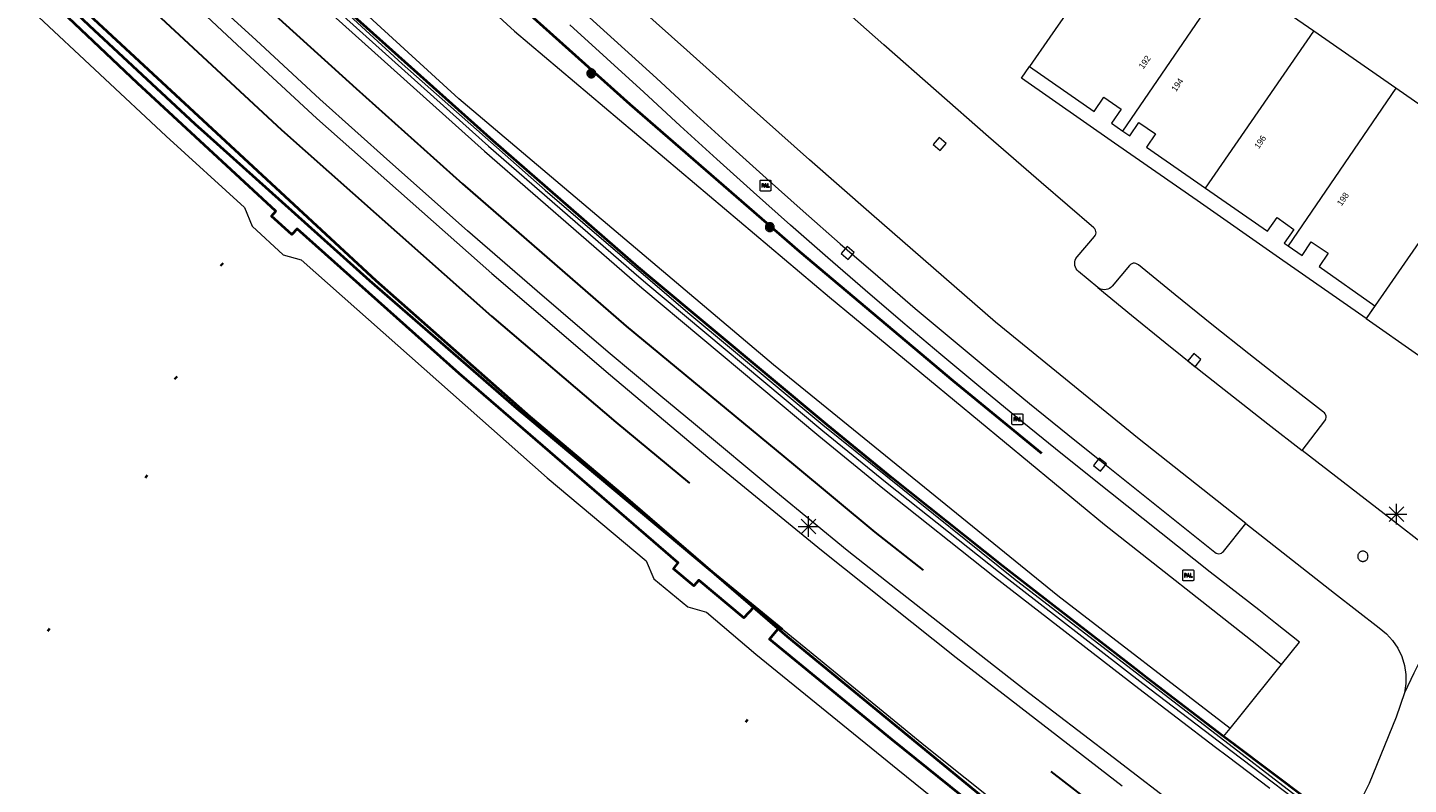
# Model space of a CAD drawing. Header units: metres. Extents: x 135779 to 137489, y 452643 to 455118.
# Tile 361 of 489: x 136673 to 136740, y 454620 to 454656. Entities that reach past the tile are written whole.
import ezdxf
from ezdxf.enums import TextEntityAlignment as Align

# ---------------------------------------------------------------- set-up
doc = ezdxf.new("R2010")
doc.units = ezdxf.units.M
doc.linetypes.add('DGN_Style_1', pattern=[33.729988, 0.056123, -33.673865])
doc.linetypes.add('DGN_Style_3', pattern=[78.572352, 56.123108, -22.449243])
for name, color, linetype, lineweight in [('KTop_BTD_Grasland overig', 62, 'Continuous', 13), ('KTop_NAR_Huisnummer tijdelijk (t)', 7, 'Continuous', 13), ('KTop_OTD_Gesloten verharding', 15, 'Continuous', 13), ('KTop_PAL_Afsluitpaal', 222, 'Continuous', 13), ('KTop_PAL_Lichtmast', 40, 'Continuous', 13), ('KTop_PAL_PAAL', 222, 'Continuous', 13), ('KTop_PND_Grondvlaksituatie van BAG-pand [tachy]', 1, 'Continuous', 13), ('KTop_PND_Pandscheiding', 40, 'Continuous', 13), ('KTop_PUT_Kolk', 15, 'Continuous', 13), ('KTop_SHD_Geluidsscherm (l)', 1, 'Continuous', 40), ('KTop_SHD_Muur', 15, 'Continuous', 13), ('KTop_SHD_Muur (l)', 15, 'Continuous', 40), ('KTop_SPR_Sneltram (l)', 251, 'DGN_Style_3', 30), ('KTop_SPR_Trein (l)', 8, 'DGN_Style_1', 53), ('KTop_VGO_Boom', 92, 'Continuous', 13), ('KTop_VGO_Haag (l)', 92, 'DGN_Style_3', 40), ('KTop_WGD_Fietspad', 40, 'Continuous', 13), ('KTop_WGD_OV-baan', 251, 'Continuous', 13), ('KTop_WGD_Rijbaan_Lokale weg', 251, 'Continuous', 13), ('KTop_WGD_Spoorbaan', 251, 'Continuous', 13), ('KTop_WGD_Voetpad', 251, 'Continuous', 13)]:
    doc.layers.add(name, color=color, linetype=linetype, lineweight=lineweight)
doc.styles.add('Style-ROVUCURSIEF', font='ROVUCURSIEF.shx')

# ---------------------------------------------------------------- blocks, each defined once
blk = doc.blocks.new('PAL_PAAL')
at = {"layer": 'KTop_PAL_PAAL'}
for points in [[(-0.181, -0.083), (-0.158, -0.083), (-0.158, -0.017), (-0.158, 0.001), (-0.158, 0.066), (-0.144, 0.066), (-0.135, 0.065), (-0.127, 0.064), (-0.119, 0.062), (-0.112, 0.057), (-0.108, 0.049), (-0.106, 0.041), (-0.107, 0.033), (-0.108, 0.025), (-0.112, 0.017), (-0.117, 0.01), (-0.124, 0.006), (-0.132, 0.003), (-0.14, 0.001), (-0.149, 0.001), (-0.158, 0.001), (-0.158, -0.017), (-0.148, -0.017), (-0.135, -0.016), (-0.122, -0.014), (-0.11, -0.009), (-0.099, -0.002), (-0.09, 0.007), (-0.085, 0.019), (-0.082, 0.031), (-0.082, 0.044), (-0.084, 0.057), (-0.09, 0.068), (-0.099, 0.077), (-0.111, 0.081), (-0.124, 0.083), (-0.137, 0.083), (-0.181, 0.083)], [(-0.074, -0.083), (-0.007, 0.083), (0.016, 0.083), (0.081, -0.083), (0.056, -0.083), (0.037, -0.037), (-0.033, -0.037), (-0.026, -0.019), (0.03, -0.019), (0.002, 0.052), (-0.052, -0.083)], [(0.105, -0.083), (0.105, 0.083), (0.129, 0.083), (0.129, -0.066), (0.203, -0.066), (0.203, -0.083)]]:
    blk.add_hatch(color=1, dxfattribs=at).paths.add_polyline_path(points)
at = {"layer": 'KTop_PAL_PAAL', "flags": 128}
blk.add_lwpolyline([(-0.264, -0.225), (-0.264, 0.225), (-0.264, 0.229), (-0.263, 0.233), (-0.262, 0.237), (-0.261, 0.241), (-0.259, 0.245), (-0.257, 0.248), (-0.254, 0.251), (-0.251, 0.254), (-0.248, 0.257), (-0.245, 0.259), (-0.241, 0.261), (-0.237, 0.262), (-0.233, 0.263), (-0.229, 0.264), (-0.225, 0.264), (0.225, 0.264), (0.229, 0.264), (0.233, 0.263), (0.237, 0.262), (0.241, 0.261), (0.245, 0.259), (0.248, 0.257), (0.251, 0.254), (0.254, 0.251), (0.257, 0.248), (0.259, 0.245), (0.261, 0.241), (0.262, 0.237), (0.263, 0.233), (0.264, 0.229), (0.264, 0.225), (0.264, -0.225), (0.264, -0.229), (0.263, -0.233), (0.262, -0.237), (0.261, -0.241), (0.259, -0.245), (0.257, -0.248), (0.254, -0.251), (0.251, -0.254), (0.248, -0.257), (0.245, -0.259), (0.241, -0.261), (0.237, -0.262), (0.233, -0.263), (0.229, -0.264), (0.225, -0.264), (-0.225, -0.264), (-0.229, -0.264), (-0.233, -0.263), (-0.237, -0.262), (-0.241, -0.261), (-0.245, -0.259), (-0.248, -0.257), (-0.251, -0.254), (-0.254, -0.251), (-0.257, -0.248), (-0.259, -0.245), (-0.261, -0.241), (-0.262, -0.237), (-0.263, -0.233), (-0.264, -0.229), (-0.264, -0.225)], dxfattribs=at)
for points in [[(-0.137, 0.083), (-0.181, 0.083), (-0.181, -0.083), (-0.158, -0.083), (-0.158, 0.066), (-0.144, 0.066), (-0.135, 0.065), (-0.127, 0.064), (-0.119, 0.062), (-0.112, 0.057), (-0.108, 0.049), (-0.106, 0.041), (-0.107, 0.033), (-0.108, 0.025), (-0.112, 0.017), (-0.117, 0.01), (-0.124, 0.006), (-0.132, 0.003), (-0.14, 0.001), (-0.149, 0.001), (-0.158, 0.001), (-0.158, -0.017), (-0.148, -0.017), (-0.135, -0.016), (-0.122, -0.014), (-0.11, -0.009), (-0.099, -0.002), (-0.09, 0.007), (-0.085, 0.019), (-0.082, 0.031), (-0.082, 0.044), (-0.084, 0.057), (-0.09, 0.068), (-0.099, 0.077), (-0.111, 0.081), (-0.124, 0.083), (-0.137, 0.083)], [(-0.007, 0.083), (-0.074, -0.083), (-0.052, -0.083), (0.002, 0.052), (0.03, -0.019), (-0.026, -0.019), (-0.033, -0.037), (0.037, -0.037), (0.056, -0.083), (0.081, -0.083), (0.016, 0.083), (-0.007, 0.083)], [(0.105, 0.083), (0.105, -0.083), (0.203, -0.083), (0.203, -0.066), (0.129, -0.066), (0.129, 0.083), (0.105, 0.083)]]:
    blk.add_lwpolyline(points, close=True, dxfattribs=at)
blk = doc.blocks.new('PAL_Lichtmast')
at = {"layer": 'KTop_PAL_Lichtmast'}
for p, q in [((-0.354, -0.354), (0.354, 0.354)), ((0.354, -0.354), (-0.354, 0.354)), ((0, -0.5), (0, 0.5)), ((-0.5, 0), (0.5, 0))]:
    blk.add_line(p, q, dxfattribs=at)
blk = doc.blocks.new('PAL_Afsluitpaal')
at = {"layer": 'KTop_PAL_Afsluitpaal', "flags": 128}
blk.add_lwpolyline([(0.25, 0), (0.249, 0.026), (0.245, 0.052), (0.238, 0.077), (0.228, 0.102), (0.217, 0.125), (0.202, 0.147), (0.186, 0.167), (0.167, 0.186), (0.147, 0.202), (0.125, 0.217), (0.102, 0.228), (0.077, 0.238), (0.052, 0.245), (0.026, 0.249), (0, 0.25), (-0.026, 0.249), (-0.052, 0.245), (-0.077, 0.238), (-0.102, 0.228), (-0.125, 0.217), (-0.147, 0.202), (-0.167, 0.186), (-0.186, 0.167), (-0.202, 0.147), (-0.217, 0.125), (-0.228, 0.102), (-0.238, 0.077), (-0.245, 0.052), (-0.249, 0.026), (-0.25, 0), (-0.249, -0.026), (-0.245, -0.052), (-0.238, -0.077), (-0.228, -0.102), (-0.217, -0.125), (-0.202, -0.147), (-0.186, -0.167), (-0.167, -0.186), (-0.147, -0.202), (-0.125, -0.217), (-0.102, -0.228), (-0.077, -0.238), (-0.052, -0.245), (-0.026, -0.249), (0, -0.25), (0.026, -0.249), (0.052, -0.245), (0.077, -0.238), (0.102, -0.228), (0.125, -0.217), (0.147, -0.202), (0.167, -0.186), (0.186, -0.167), (0.202, -0.147), (0.217, -0.125), (0.228, -0.102), (0.238, -0.077), (0.245, -0.052), (0.249, -0.026), (0.25, 0)], dxfattribs=at)
blk = doc.blocks.new('PUT_Kolk')
at = {"layer": 'KTop_PUT_Kolk', "flags": 128}
blk.add_lwpolyline([(0.225, -0.225), (0.225, 0.225), (-0.225, 0.225), (-0.225, -0.225), (0.225, -0.225)], dxfattribs=at)
blk = doc.blocks.new('VGO_Boom')
at = {"layer": 'KTop_VGO_Boom', "flags": 128}
for points in [[(0.215, 0), (0.214, 0.022), (0.21, 0.045), (0.204, 0.066), (0.196, 0.087), (0.186, 0.108), (0.174, 0.126), (0.16, 0.144), (0.144, 0.16), (0.126, 0.174), (0.107, 0.186), (0.087, 0.196), (0.066, 0.204), (0.045, 0.21), (0.022, 0.214), (-0.001, 0.215), (-0.023, 0.214), (-0.045, 0.21), (-0.067, 0.204), (-0.088, 0.196), (-0.108, 0.186), (-0.127, 0.174), (-0.144, 0.16), (-0.16, 0.144), (-0.174, 0.126), (-0.187, 0.107), (-0.197, 0.087), (-0.205, 0.066), (-0.211, 0.045), (-0.214, 0.022), (-0.215, -0.001), (-0.214, -0.023), (-0.211, -0.045), (-0.205, -0.067), (-0.197, -0.088), (-0.187, -0.108), (-0.174, -0.127), (-0.16, -0.144), (-0.144, -0.16), (-0.127, -0.174), (-0.108, -0.187), (-0.088, -0.197), (-0.067, -0.205), (-0.045, -0.211), (-0.023, -0.214), (0, -0.215), (0.022, -0.214), (0.045, -0.211), (0.066, -0.205), (0.087, -0.197), (0.108, -0.187), (0.126, -0.174), (0.144, -0.16), (0.16, -0.144), (0.174, -0.127), (0.186, -0.108), (0.196, -0.088), (0.204, -0.067), (0.21, -0.045), (0.214, -0.023), (0.215, -0.001)], [(0.155, 0), (0.154, 0.016), (0.152, 0.032), (0.147, 0.048), (0.142, 0.063), (0.134, 0.078), (0.125, 0.091), (0.115, 0.104), (0.104, 0.115), (0.091, 0.125), (0.077, 0.134), (0.063, 0.142), (0.048, 0.147), (0.032, 0.152), (0.016, 0.154), (-0.001, 0.155), (-0.017, 0.154), (-0.033, 0.152), (-0.048, 0.147), (-0.064, 0.142), (-0.078, 0.134), (-0.092, 0.125), (-0.104, 0.115), (-0.116, 0.104), (-0.126, 0.091), (-0.135, 0.077), (-0.142, 0.063), (-0.148, 0.048), (-0.152, 0.032), (-0.155, 0.016), (-0.155, -0.001), (-0.155, -0.017), (-0.152, -0.033), (-0.148, -0.048), (-0.142, -0.064), (-0.135, -0.078), (-0.126, -0.092), (-0.116, -0.104), (-0.104, -0.116), (-0.092, -0.126), (-0.078, -0.135), (-0.064, -0.142), (-0.048, -0.148), (-0.033, -0.152), (-0.017, -0.155), (0, -0.155), (0.016, -0.155), (0.032, -0.152), (0.048, -0.148), (0.063, -0.142), (0.078, -0.135), (0.091, -0.126), (0.104, -0.116), (0.115, -0.104), (0.125, -0.092), (0.134, -0.078), (0.142, -0.064), (0.147, -0.048), (0.152, -0.033), (0.154, -0.017), (0.155, -0.001)], [(0.095, 0), (0.094, 0.01), (0.093, 0.02), (0.09, 0.029), (0.087, 0.039), (0.082, 0.048), (0.077, 0.056), (0.071, 0.064), (0.064, 0.071), (0.056, 0.077), (0.047, 0.082), (0.039, 0.087), (0.029, 0.09), (0.02, 0.093), (0.01, 0.094), (-0.001, 0.095), (-0.01, 0.094), (-0.02, 0.093), (-0.03, 0.09), (-0.039, 0.087), (-0.048, 0.082), (-0.056, 0.077), (-0.064, 0.071), (-0.071, 0.064), (-0.077, 0.056), (-0.083, 0.047), (-0.087, 0.039), (-0.091, 0.029), (-0.093, 0.02), (-0.095, 0.01), (-0.095, -0.001), (-0.095, -0.01), (-0.093, -0.02), (-0.091, -0.03), (-0.087, -0.039), (-0.083, -0.048), (-0.077, -0.056), (-0.071, -0.064), (-0.064, -0.071), (-0.056, -0.077), (-0.048, -0.083), (-0.039, -0.087), (-0.03, -0.091), (-0.02, -0.093), (-0.01, -0.095), (0, -0.095), (0.01, -0.095), (0.02, -0.093), (0.029, -0.091), (0.039, -0.087), (0.048, -0.083), (0.056, -0.077), (0.064, -0.071), (0.071, -0.064), (0.077, -0.056), (0.082, -0.048), (0.087, -0.039), (0.09, -0.03), (0.093, -0.02), (0.094, -0.01), (0.095, -0.001)], [(0.035, 0), (0.035, 0.004), (0.034, 0.007), (0.033, 0.011), (0.032, 0.014), (0.03, 0.018), (0.028, 0.021), (0.026, 0.023), (0.023, 0.026), (0.021, 0.028), (0.017, 0.03), (0.014, 0.032), (0.011, 0.033), (0.007, 0.034), (0.004, 0.035), (-0.001, 0.035), (-0.004, 0.035), (-0.008, 0.034), (-0.011, 0.033), (-0.015, 0.032), (-0.018, 0.03), (-0.021, 0.028), (-0.024, 0.026), (-0.027, 0.023), (-0.029, 0.021), (-0.031, 0.017), (-0.032, 0.014), (-0.034, 0.011), (-0.035, 0.007), (-0.035, 0.004), (-0.035, -0.001), (-0.035, -0.004), (-0.035, -0.008), (-0.034, -0.011), (-0.032, -0.015), (-0.031, -0.018), (-0.029, -0.021), (-0.027, -0.024), (-0.024, -0.027), (-0.021, -0.029), (-0.018, -0.031), (-0.015, -0.032), (-0.011, -0.034), (-0.008, -0.035), (-0.004, -0.035), (0, -0.035), (0.004, -0.035), (0.007, -0.035), (0.011, -0.034), (0.014, -0.032), (0.018, -0.031), (0.021, -0.029), (0.023, -0.027), (0.026, -0.024), (0.028, -0.021), (0.03, -0.018), (0.032, -0.015), (0.033, -0.011), (0.034, -0.008), (0.035, -0.004), (0.035, 0)]]:
    blk.add_lwpolyline(points, dxfattribs=at)

msp = doc.modelspace()

# ---------------------------------------------------------------- linework, layer by layer
at = {"layer": 'KTop_BTD_Grasland overig', "flags": 128}
msp.add_lwpolyline([(136731.42, 454622.073), (136727.699, 454624.909), (136727.537, 454625.035), (136727.011, 454625.443), (136723.161, 454628.43), (136720.706, 454630.335), (136715.29, 454634.631), (136712.178, 454637.17), (136703.587, 454644.348), (136702.996, 454644.85), (136695.951, 454650.971), (136691.26, 454655.174), (136688.126, 454657.982), (136687.247, 454658.777), (136682.173, 454663.489), (136677.154, 454668.26), (136672.19, 454673.088), (136672.154, 454673.123), (136667.796, 454677.457), (136667.74, 454677.409)], dxfattribs=at)
at = {"layer": 'KTop_OTD_Gesloten verharding', "flags": 128}
for points in [[(136652.054, 454680.676), (136661.439, 454671.06), (136666.234, 454666.29), (136671.261, 454661.4), (136676.344, 454656.567), (136681.482, 454651.793), (136682.075, 454651.258), (136689.966, 454644.187), (136697.098, 454637.99), (136697.756, 454637.431), (136706.418, 454630.194)], [(136706.418, 454630.194), (136710.226, 454626.913), (136723.059, 454616.39), (136728.459, 454612.087)]]:
    msp.add_lwpolyline(points, dxfattribs=at)
at = {"layer": 'KTop_PND_Grondvlaksituatie van BAG-pand [tachy]', "flags": 128}
for points in [[(136727.283, 454662.205), (136722.981, 454656.011), (136721.991, 454654.581)], [(136735.809, 454656.294), (136731.758, 454659.103)], [(136739.79, 454653.535), (136735.809, 454656.294)], [(136721.991, 454654.581), (136725.131, 454652.401), (136725.601, 454653.091), (136726.441, 454652.521), (136725.971, 454651.831), (136726.53, 454651.452)], [(136744.051, 454650.581), (136739.79, 454653.535)], [(136726.53, 454651.452), (136726.871, 454651.221), (136727.311, 454651.871), (136728.111, 454651.321), (136727.671, 454650.671), (136730.548, 454648.675)], [(136730.548, 454648.675), (136733.551, 454646.591), (136734.021, 454647.251), (136734.841, 454646.671), (136734.371, 454646.011), (136734.556, 454645.883)], [(136734.556, 454645.883), (136735.241, 454645.411), (136735.681, 454646.071), (136736.501, 454645.531), (136736.061, 454644.871), (136738.773, 454642.97), (136738.345, 454642.347)], [(136738.345, 454642.347), (136740.887, 454640.58), (136740.979, 454640.516)]]:
    msp.add_lwpolyline(points, dxfattribs=at)
at = {"layer": 'KTop_PND_Pandscheiding', "flags": 128}
for points in [[(136726.53, 454651.452), (136731.758, 454659.103)], [(136730.548, 454648.675), (136735.809, 454656.294)], [(136739.79, 454653.535), (136734.556, 454645.883)], [(136744.051, 454650.581), (136738.345, 454642.347)]]:
    msp.add_lwpolyline(points, dxfattribs=at)
at = {"layer": 'KTop_SHD_Geluidsscherm (l)', "flags": 128}
for points in [[(136652.054, 454680.676), (136674.779, 454658.545), (136690.254, 454644.195), (136697.731, 454637.595), (136702.228, 454633.817), (136710.226, 454626.913), (136723.059, 454616.39), (136729.979, 454610.876)], [(136681.482, 454651.793), (136676.344, 454656.567), (136671.261, 454661.4), (136666.234, 454666.29), (136661.439, 454671.06), (136652.054, 454680.676)], [(136652.054, 454680.676), (136674.779, 454658.545), (136690.254, 454644.195), (136697.731, 454637.595), (136702.228, 454633.817), (136710.226, 454626.913), (136723.059, 454616.39), (136729.781, 454611.036)], [(136710.005, 454627.267), (136706.418, 454630.194), (136697.756, 454637.431), (136697.098, 454637.99), (136689.966, 454644.187), (136682.075, 454651.258), (136681.482, 454651.793)]]:
    msp.add_lwpolyline(points, dxfattribs=at)
at = {"layer": 'KTop_SHD_Muur', "flags": 128}
for points in [[(136658.283, 454687.102), (136658.103, 454686.928), (136658.799, 454686.21), (136667.518, 454677.289), (136672.232, 454672.603), (136677.206, 454667.762), (136682.236, 454662.978), (136687.321, 454658.253), (136687.899, 454657.731), (136695.727, 454650.717), (136702.775, 454644.593), (136703.369, 454644.088), (136711.962, 454636.908), (136715.077, 454634.367), (136720.497, 454630.068), (136727.493, 454624.64), (136731.216, 454621.803), (136731.781, 454621.38), (136733.851, 454619.814), (136735.26, 454618.747)], [(136667.74, 454677.409), (136671.97, 454673.094), (136682.072, 454663.407), (136691.525, 454654.71), (136698.477, 454648.577), (136705.408, 454642.642), (136711.953, 454637.192), (136721.211, 454629.752), (136735.353, 454618.878)]]:
    msp.add_lwpolyline(points, dxfattribs=at)
at = {"layer": 'KTop_SHD_Muur (l)', "flags": 128}
for points in [[(136708.586, 454628.329), (136708.128, 454627.827), (136705.933, 454629.651), (136705.689, 454629.371), (136704.705, 454630.208), (136704.938, 454630.492), (136694.3, 454639.685), (136686.427, 454646.705), (136686.163, 454646.437), (136685.188, 454647.322), (136685.394, 454647.564), (136678.668, 454653.775), (136671.024, 454661.024), (136663.215, 454668.662), (136662.927, 454668.38), (136662.109, 454669.234), (136662.337, 454669.467), (136661.098, 454670.72), (136651.62, 454680.412), (136651.997, 454680.74)], [(136723.161, 454628.43), (136720.706, 454630.335), (136715.29, 454634.631), (136712.178, 454637.17), (136703.587, 454644.348), (136702.996, 454644.85), (136695.951, 454650.971), (136688.126, 454657.982), (136687.247, 454658.777)], [(136727.011, 454625.443), (136723.161, 454628.43)], [(136728.171, 454611.688), (136725.929, 454613.34), (136724.174, 454614.77), (136723.959, 454614.519), (136723.042, 454615.226), (136723.309, 454615.484), (136715.304, 454621.923), (136709.366, 454626.786), (136709.785, 454627.293)], [(136727.537, 454625.035), (136727.011, 454625.443)], [(136731.42, 454622.073), (136727.699, 454624.909), (136727.537, 454625.035)], [(136731.97, 454621.662), (136731.42, 454622.073)], [(136735.443, 454619.034), (136731.985, 454621.651), (136731.97, 454621.662)]]:
    msp.add_lwpolyline(points, dxfattribs=at)
at = {"layer": 'KTop_SPR_Sneltram (l)', "flags": 128}
for points in [[(136664.024, 454672.16), (136665.957, 454670.233), (136670.86, 454665.378), (136677.183, 454659.389), (136685.669, 454651.504), (136695.864, 454642.474), (136701.908, 454637.329), (136708.606, 454631.771), (136714.001, 454627.417), (136720.209, 454622.531), (136726.726, 454617.521), (136731.742, 454613.798)], [(136674.685, 454667.16), (136682.78, 454659.424), (136689.296, 454653.52), (136694.466, 454648.896), (136702.407, 454641.99), (136710.532, 454635.266), (136714.49, 454631.986), (136718.726, 454628.657), (136726.088, 454622.933), (136732.914, 454617.739), (136733.99, 454616.96)]]:
    msp.add_lwpolyline(points, dxfattribs=at)
at = {"layer": 'KTop_SPR_Trein (l)', "flags": 128}
for points in [[(136471.334, 454947.895), (136491.619, 454911.589), (136538.707, 454827.303), (136545.434, 454815.545), (136551.848, 454804.642), (136558.965, 454792.848), (136567.188, 454780.11), (136573.722, 454770.356), (136580.767, 454760.243), (136586.986, 454751.51), (136595.251, 454740.459), (136603.002, 454730.473), (136616.976, 454713.26), (136627.887, 454700.637), (136633.533, 454694.286), (136640.417, 454686.805), (136648.165, 454678.571), (136657.015, 454669.555), (136667.143, 454659.515), (136676.708, 454650.458), (136690.238, 454638.215), (136697.822, 454631.602), (136708.345, 454622.76), (136718.405, 454614.625), (136726.901, 454607.891), (136727.523, 454607.422)], [(136469.443, 454942.692), (136489.157, 454907.453), (136536.925, 454822.122), (136547.09, 454804.408), (136552.034, 454796.12), (136559.199, 454784.535), (136564.323, 454776.489), (136569.397, 454768.714), (136580.939, 454752.043), (136591.661, 454737.167), (136599.091, 454727.5), (136605.007, 454720.04), (136611.083, 454712.605), (136618.318, 454703.823), (136630.943, 454689.369), (136639.101, 454680.478), (136645.749, 454673.421), (136654.125, 454664.861), (136665.16, 454653.895), (136678.739, 454641.077), (136695.414, 454626.246), (136711.602, 454612.698), (136724.236, 454602.8)], [(136467.583, 454937.574), (136532.641, 454821.519), (136539.822, 454808.897), (136550.383, 454790.933), (136559.939, 454775.574), (136564.893, 454767.964), (136570.73, 454759.263), (136578.202, 454748.492), (136584.053, 454740.401), (136597.906, 454721.893), (136610.529, 454706.383), (136618.649, 454696.739), (136626.689, 454687.549), (136632.262, 454681.336), (136638.256, 454674.829), (136649.258, 454663.376), (136660.793, 454651.857), (136670.286, 454642.771), (136680.939, 454633.003), (136690.402, 454624.645), (136697.235, 454618.777), (136712.284, 454606.419), (136721.692, 454599.222)], [(136465.687, 454932.356), (136531.415, 454815.02), (136532.229, 454813.423), (136547.673, 454786.414), (136553.264, 454776.957), (136560.295, 454765.5), (136573.86, 454744.58), (136581.34, 454734.022), (136591.59, 454719.806), (136603.895, 454703.797), (136614.797, 454690.346), (136632.166, 454670.205), (136649.019, 454652.189), (136662.344, 454638.733), (136675.973, 454625.697), (136690.996, 454612.12), (136712.53, 454593.95), (136715.991, 454591.246)]]:
    msp.add_lwpolyline(points, dxfattribs=at)
at = {"layer": 'KTop_VGO_Haag (l)', "flags": 128}
msp.add_lwpolyline([(136680.66, 454673.097), (136694.916, 454659.632), (136702.591, 454652.757), (136710.82, 454645.601), (136718.284, 454639.322), (136724.356, 454634.368), (136729.357, 454630.399), (136734.659, 454626.19)], dxfattribs=at)
at = {"layer": 'KTop_WGD_Fietspad', "flags": 128}
msp.add_lwpolyline([(136740.216, 454624.188), (136739.796, 454622.997), (136738.495, 454619.784), (136737.328, 454617.462), (136737.05, 454617.067)], dxfattribs=at)
at = {"layer": 'KTop_WGD_OV-baan', "flags": 128}
for points in [[(136657.183, 454686.936), (136657.604, 454686.501), (136658.424, 454685.653), (136667.454, 454676.915), (136672.012, 454672.38), (136676.989, 454667.536), (136682.022, 454662.75), (136687.11, 454658.022), (136687.69, 454657.498), (136695.52, 454650.482), (136702.571, 454644.356), (136703.167, 454643.849), (136711.763, 454636.667), (136714.881, 454634.123), (136720.304, 454629.822), (136727.302, 454624.392), (136731.027, 454621.553), (136731.593, 454621.13), (136733.662, 454619.564)], [(136729.475, 454618.433), (136726.063, 454621.039), (136721.735, 454624.349), (136718.904, 454626.562), (136715.589, 454629.164), (136713.146, 454631.094), (136709.683, 454633.935), (136705.674, 454637.27), (136704.091, 454638.592), (136701.528, 454640.722), (136698.085, 454643.688), (136694.698, 454646.616), (136690.937, 454649.958), (136687.529, 454653.003), (136684.441, 454655.857), (136681.727, 454658.34), (136678.648, 454661.28), (136675.82, 454663.901), (136673.255, 454666.355), (136670.204, 454669.352), (136667.784, 454671.703), (136663.895, 454675.631), (136657.888, 454681.827), (136655.436, 454684.419)], [(136654.859, 454683.865), (136657.31, 454681.273), (136663.321, 454675.074), (136666.083, 454672.329), (136670.526, 454667.94), (136675.125, 454663.482), (136683.511, 454655.631), (136687.389, 454652.055), (136695.885, 454644.541), (136701.648, 454639.597), (136706.366, 454635.621), (136711.889, 454631.11), (136718.427, 454625.902), (136726.504, 454619.679)], [(136706.418, 454630.194), (136702.228, 454633.817), (136697.731, 454637.595), (136690.254, 454644.195), (136674.779, 454658.545), (136652.054, 454680.676)], [(136728.721, 454612.284), (136722.809, 454616.904), (136716.947, 454621.587), (136711.136, 454626.332), (136710.005, 454627.267), (136706.548, 454630.088), (136706.418, 454630.194)]]:
    msp.add_lwpolyline(points, dxfattribs=at)
at = {"layer": 'KTop_WGD_Rijbaan_Lokale weg', "flags": 128}
for points in [[(136669.309, 454692.509), (136670.337, 454691), (136671.036, 454689.604), (136671.325, 454688.366), (136671.643, 454686.065), (136672.285, 454680.796), (136672.724, 454679.039), (136675.983, 454676.188), (136684.008, 454668.183), (136696.99, 454656.295), (136712.278, 454643.385), (136725.646, 454632.358), (136733.043, 454626.53), (136734.234, 454625.561)], [(136731.741, 454622.46), (136723.367, 454628.891), (136709.56, 454640.107), (136694.275, 454653.009), (136680.999, 454665.168), (136672.27, 454673.867), (136669.362, 454676.741), (136658.218, 454687.871), (136657.713, 454687.414)], [(136732.502, 454632.401), (136727.326, 454636.493), (136720.347, 454642.175), (136717.326, 454644.792), (136714.316, 454647.42), (136711.317, 454650.061), (136708.327, 454652.713), (136705.349, 454655.377), (136702.381, 454658.053)], [(136725.315, 454643.861), (136724.381, 454644.636), (136724.317, 454644.696), (136724.264, 454644.767), (136724.225, 454644.846), (136724.2, 454644.93), (136724.191, 454645.018), (136724.197, 454645.106), (136724.218, 454645.191), (136724.254, 454645.271), (136724.304, 454645.344), (136725.155, 454646.335), (136725.192, 454646.389), (136725.216, 454646.45), (136725.226, 454646.516), (136725.221, 454646.581), (136725.202, 454646.644), (136725.169, 454646.701), (136725.124, 454646.749), (136722.56, 454648.958), (136720.005, 454651.177), (136717.458, 454653.406), (136714.92, 454655.644), (136712.39, 454657.892)], [(136725.315, 454643.861), (136726.949, 454642.518), (136728.591, 454641.184), (136730.24, 454639.86), (136731.898, 454638.546), (136733.563, 454637.242), (136735.236, 454635.948)], [(136744.889, 454631.571), (136744.562, 454631.266), (136744.187, 454631.02), (136743.777, 454630.841), (136743.343, 454630.733), (136742.897, 454630.699), (136742.451, 454630.741), (136742.019, 454630.857), (136741.612, 454631.044), (136741.243, 454631.297), (136739.584, 454632.591), (136735.236, 454635.948)], [(136732.502, 454632.401), (136736.806, 454629.023), (136738.982, 454627.334), (136739.328, 454627.051), (136739.628, 454626.72), (136739.878, 454626.349), (136740.071, 454625.946), (136740.204, 454625.519), (136740.273, 454625.078), (136740.277, 454624.631), (136740.216, 454624.188)], [(136744.889, 454631.571), (136744.22, 454630.811), (136743.73, 454630.228), (136743.19, 454629.519), (136742.347, 454628.299), (136741.539, 454626.895), (136740.666, 454625.145), (136740.216, 454624.188)], [(136731.741, 454622.46), (136732.282, 454623.112), (136734.234, 454625.561)]]:
    msp.add_lwpolyline(points, dxfattribs=at)
at = {"layer": 'KTop_WGD_Spoorbaan', "flags": 128}
msp.add_lwpolyline([(136666.294, 454664.231), (136673.619, 454657.224), (136680.075, 454651.203), (136683.873, 454647.737), (136684.246, 454646.834), (136685.755, 454645.45), (136686.622, 454645.206), (136698.57, 454634.626), (136703.371, 454630.587), (136703.747, 454629.722), (136705.397, 454628.353), (136706.311, 454628.104), (136708.698, 454626.064), (136715.597, 454620.464), (136721.755, 454615.499)], dxfattribs=at)
at = {"layer": 'KTop_WGD_Voetpad', "flags": 128}
for points in [[(136700.288, 454657.279), (136703.88, 454654.015), (136705.645, 454652.385), (136707.42, 454650.766), (136709.206, 454649.159), (136711.002, 454647.563), (136712.808, 454645.979), (136714.624, 454644.406), (136716.451, 454642.845), (136718.287, 454641.296), (136720.133, 454639.759), (136721.989, 454638.233), (136723.855, 454636.72), (136725.73, 454635.218), (136731, 454631.005), (136731.057, 454630.969), (136731.121, 454630.947), (136731.189, 454630.939), (136731.256, 454630.947), (136731.32, 454630.969), (136731.377, 454631.005), (136731.425, 454631.053), (136732.502, 454632.401)], [(136734.234, 454625.561), (136735.103, 454626.651), (136733.951, 454627.569), (136733.13, 454628.211), (136730.769, 454630.041), (136725.132, 454634.524), (136723.255, 454636.027), (136721.387, 454637.543), (136719.53, 454639.07), (136717.682, 454640.609), (136715.844, 454642.16), (136714.016, 454643.722), (136712.198, 454645.296), (136710.39, 454646.882), (136708.592, 454648.48), (136706.805, 454650.089), (136705.028, 454651.709), (136703.261, 454653.341), (136699.67, 454656.604)], [(136738.345, 454642.347), (136734.142, 454645.278), (136730.134, 454648.074), (136726.13, 454650.866), (136721.604, 454654.023), (136721.991, 454654.581)], [(136735.236, 454635.948), (136736.331, 454637.38), (136736.367, 454637.429), (136736.392, 454637.485), (136736.404, 454637.545), (136736.402, 454637.606), (136736.388, 454637.665), (136736.361, 454637.72), (136736.323, 454637.768), (136736.275, 454637.806), (136734.46, 454639.215), (136732.654, 454640.634), (136730.856, 454642.065), (136729.066, 454643.506), (136727.285, 454644.957), (136727.23, 454644.998), (136727.168, 454645.025), (136727.101, 454645.037), (136727.032, 454645.032), (136726.967, 454645.013), (136726.908, 454644.978), (136726.859, 454644.931), (136726.004, 454643.926), (136725.944, 454643.865), (136725.875, 454643.815), (136725.798, 454643.779), (136725.715, 454643.756), (136725.63, 454643.748), (136725.545, 454643.755), (136725.463, 454643.777), (136725.385, 454643.812), (136725.315, 454643.861)], [(136731.42, 454622.073), (136731.741, 454622.46)], [(136735.353, 454618.878), (136735.417, 454618.968), (136735.443, 454619.034), (136731.985, 454621.651), (136731.97, 454621.662), (136731.42, 454622.073)]]:
    msp.add_lwpolyline(points, dxfattribs=at)

# ---------------------------------------------------------------- block references
at = {"layer": 'KTop_PAL_Afsluitpaal'}
msp.add_blockref('PAL_Afsluitpaal', (136738.186, 454630.813), dxfattribs=at)
at = {"layer": 'KTop_PAL_Lichtmast'}
for p in [(136739.818, 454632.853), (136711.264, 454632.254), (136711.264, 454632.254), (136711.264, 454632.254)]:
    msp.add_blockref('PAL_Lichtmast', p, dxfattribs=at)
at = {"layer": 'KTop_PAL_PAAL'}
for p in [(136709.172, 454648.806), (136721.408, 454637.465), (136721.408, 454637.465), (136729.707, 454629.889), (136729.707, 454629.889), (136729.707, 454629.889)]:
    msp.add_blockref('PAL_PAAL', p, dxfattribs=at)
at = {"layer": 'KTop_PUT_Kolk'}
for p, rotation in [((136717.628, 454650.824), 228.9289796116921), ((136713.162, 454645.537), 49.1012355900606), ((136730.006, 454640.332), 231.2386410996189), ((136725.415, 454635.261), 51.30294558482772)]:
    msp.add_blockref('PUT_Kolk', p, dxfattribs=dict(at, rotation=rotation))
at = {"layer": 'KTop_VGO_Boom'}
for p in [(136700.716, 454654.252), (136709.384, 454646.789)]:
    msp.add_blockref('VGO_Boom', p, dxfattribs=at)

# ---------------------------------------------------------------- texts
at = {"layer": 'KTop_NAR_Huisnummer tijdelijk (t)', "style": 'Style-ROVUCURSIEF'}
for s, p in [('192', (136727.4, 454654.52)), ('194', (136728.986, 454653.421)), ('196', (136733.005, 454650.647)), ('198', (136737.026, 454647.874))]:
    msp.add_text(s, height=0.3, rotation=55.4, dxfattribs=at).set_placement(p, align=Align.MIDDLE_LEFT)

doc.saveas('drawing.dxf')
